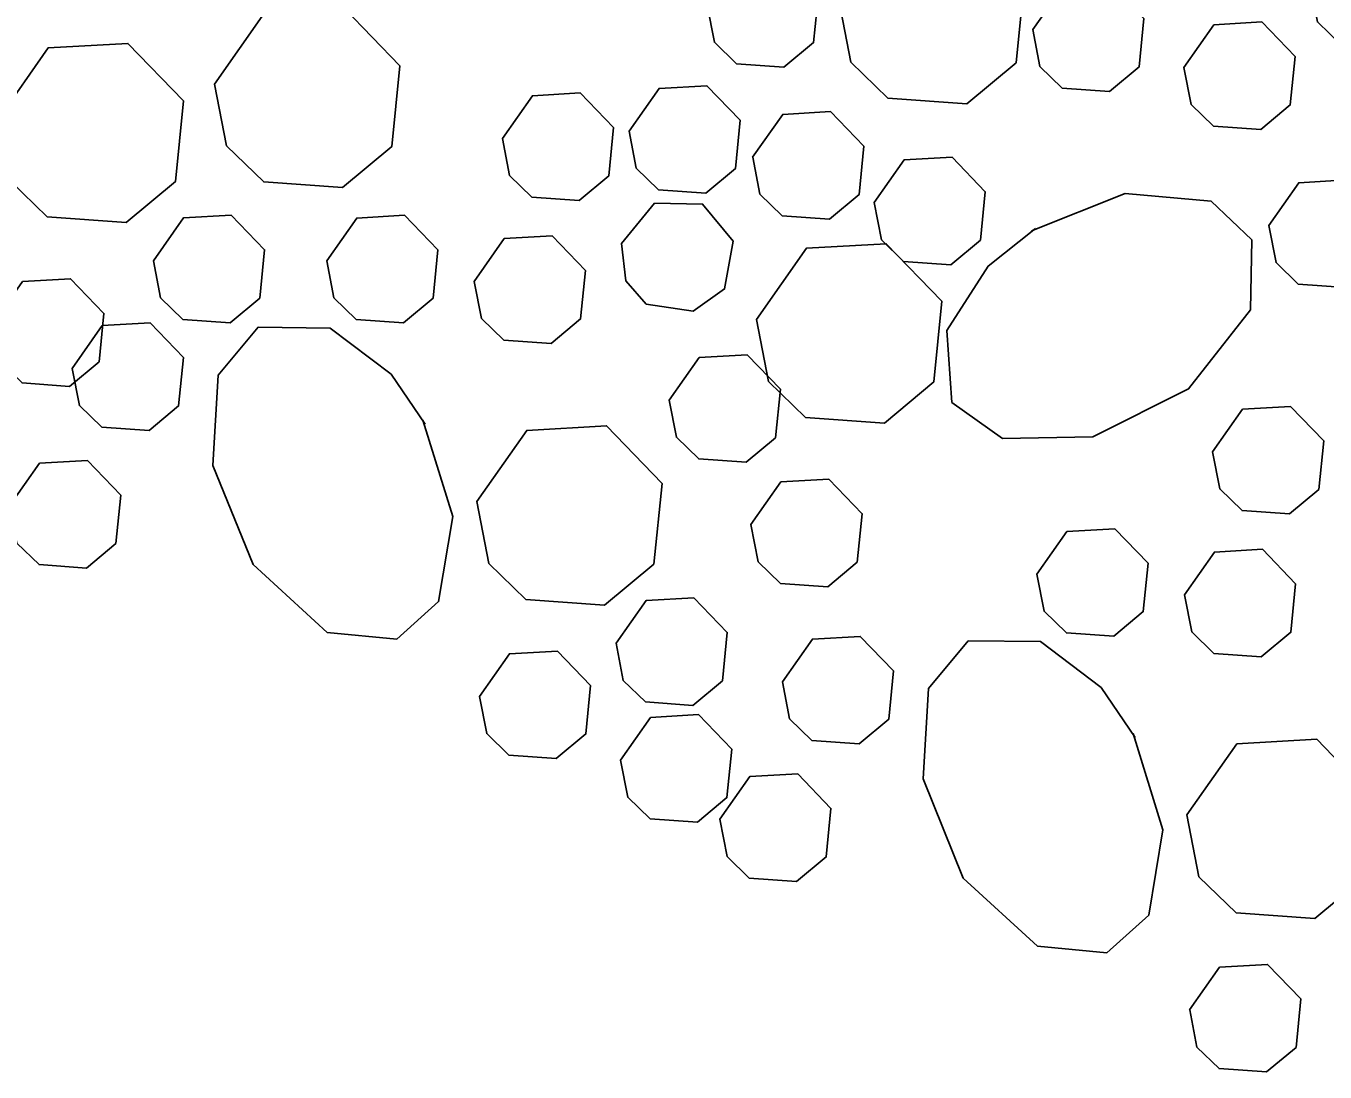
# Model space of a CAD drawing. Extents: x 6707406 to 6714471, y 1868570 to 1872341.
# Drawn here: x 6709696.87 to 6709742.05, y 1870229.22 to 1870265.58 of the extents above; entities that cross this region are included whole.
import ezdxf

# ---------------------------------------------------------------- set-up
doc = ezdxf.new("R2010")
doc.units = 0
doc.layers.add('60 Nongeo Data', color=7, linetype='Continuous')

msp = doc.modelspace()

# ---------------------------------------------------------------- linework, layer by layer
at = {"layer": '60 Nongeo Data'}
for points in [[(6709741.368, 1870267.869), (6709743.108, 1870270.344), (6709745.884, 1870270.503), (6709747.816, 1870268.501), (6709747.536, 1870265.696), (6709745.821, 1870264.269), (6709743.078, 1870264.469), (6709741.789, 1870265.719), (6709741.37, 1870267.869)], [(6709725.139, 1870266.476), (6709726.877, 1870268.949), (6709729.654, 1870269.109), (6709731.584, 1870267.107), (6709731.305, 1870264.301), (6709729.589, 1870262.875), (6709726.847, 1870263.074), (6709725.557, 1870264.324), (6709725.139, 1870266.474)], [(6709720.561, 1870266.306), (6709721.605, 1870267.79), (6709723.271, 1870267.886), (6709724.43, 1870266.684), (6709724.262, 1870265.002), (6709723.234, 1870264.146), (6709721.587, 1870264.265), (6709720.814, 1870265.015), (6709720.562, 1870266.305)], [(6709731.885, 1870265.459), (6709732.929, 1870266.944), (6709734.595, 1870267.039), (6709735.753, 1870265.838), (6709735.586, 1870264.156), (6709734.557, 1870263.299), (6709732.911, 1870263.418), (6709732.138, 1870264.169), (6709731.887, 1870265.459)], [(6709703.426, 1870263.56), (6709705.166, 1870266.035), (6709707.943, 1870266.193), (6709709.873, 1870264.192), (6709709.593, 1870261.387), (6709707.878, 1870259.96), (6709705.137, 1870260.158), (6709703.847, 1870261.409), (6709703.428, 1870263.56)], [(6709737.146, 1870264.14), (6709738.189, 1870265.626), (6709739.855, 1870265.721), (6709741.013, 1870264.519), (6709740.846, 1870262.836), (6709739.817, 1870261.98), (6709738.171, 1870262.1), (6709737.398, 1870262.851), (6709737.146, 1870264.14)], [(6709695.898, 1870262.344), (6709697.637, 1870264.819), (6709700.414, 1870264.977), (6709702.344, 1870262.976), (6709702.064, 1870260.171), (6709700.349, 1870258.744), (6709697.608, 1870258.942), (6709696.319, 1870260.193), (6709695.899, 1870262.344)], [(6709713.438, 1870261.671), (6709714.482, 1870263.155), (6709716.148, 1870263.251), (6709717.307, 1870262.049), (6709717.139, 1870260.367), (6709716.11, 1870259.51), (6709714.464, 1870259.63), (6709713.69, 1870260.38), (6709713.439, 1870261.67)], [(6709717.845, 1870261.924), (6709718.887, 1870263.408), (6709720.555, 1870263.503), (6709721.713, 1870262.302), (6709721.545, 1870260.62), (6709720.516, 1870259.764), (6709718.871, 1870259.883), (6709718.096, 1870260.633), (6709717.845, 1870261.923)], [(6709722.145, 1870261.024), (6709723.189, 1870262.508), (6709724.855, 1870262.604), (6709726.014, 1870261.402), (6709725.846, 1870259.72), (6709724.818, 1870258.864), (6709723.171, 1870258.983), (6709722.397, 1870259.733), (6709722.146, 1870261.023)], [(6709726.369, 1870259.439), (6709727.413, 1870260.923), (6709729.079, 1870261.019), (6709730.238, 1870259.817), (6709730.07, 1870258.135), (6709729.042, 1870257.279), (6709727.396, 1870257.398), (6709726.622, 1870258.148), (6709726.37, 1870259.438)], [(6709740.098, 1870258.647), (6709741.142, 1870260.13), (6709742.808, 1870260.226), (6709743.967, 1870259.024), (6709743.799, 1870257.343), (6709742.771, 1870256.486), (6709741.124, 1870256.606), (6709740.35, 1870257.356), (6709740.099, 1870258.646)], [(6709731.847, 1870258.462), (6709735.1, 1870259.752), (6709738.089, 1870259.493), (6709739.51, 1870258.143), (6709739.465, 1870255.717), (6709737.308, 1870252.962), (6709733.976, 1870251.295), (6709730.836, 1870251.24), (6709729.068, 1870252.496), (6709728.901, 1870254.998), (6709730.336, 1870257.235), (6709731.978, 1870258.545)], [(6709717.578, 1870258.024), (6709718.734, 1870259.422), (6709720.403, 1870259.389), (6709721.466, 1870258.101), (6709721.168, 1870256.437), (6709720.076, 1870255.663), (6709718.445, 1870255.909), (6709717.73, 1870256.717), (6709717.58, 1870258.022)], [(6709701.3, 1870257.421), (6709702.343, 1870258.905), (6709704.01, 1870259.001), (6709705.169, 1870257.799), (6709705.001, 1870256.118), (6709703.973, 1870255.261), (6709702.326, 1870255.38), (6709701.552, 1870256.13), (6709701.301, 1870257.421)], [(6709707.328, 1870257.419), (6709708.372, 1870258.903), (6709710.038, 1870258.999), (6709711.197, 1870257.797), (6709711.029, 1870256.115), (6709710.001, 1870255.259), (6709708.355, 1870255.378), (6709707.581, 1870256.128), (6709707.329, 1870257.418)], [(6709712.461, 1870256.703), (6709713.505, 1870258.188), (6709715.171, 1870258.283), (6709716.329, 1870257.082), (6709716.162, 1870255.399), (6709715.132, 1870254.543), (6709713.487, 1870254.663), (6709712.713, 1870255.413), (6709712.462, 1870256.703)], [(6709722.274, 1870255.377), (6709724.013, 1870257.852), (6709726.79, 1870258.01), (6709728.72, 1870256.009), (6709728.441, 1870253.204), (6709726.726, 1870251.777), (6709723.984, 1870251.975), (6709722.695, 1870253.226), (6709722.276, 1870255.377)], [(6709695.709, 1870255.212), (6709696.752, 1870256.696), (6709698.419, 1870256.792), (6709699.578, 1870255.59), (6709699.409, 1870253.908), (6709698.381, 1870253.052), (6709696.735, 1870253.171), (6709695.961, 1870253.921), (6709695.709, 1870255.211)], [(6709698.476, 1870253.677), (6709699.52, 1870255.162), (6709701.186, 1870255.257), (6709702.344, 1870254.056), (6709702.177, 1870252.373), (6709701.148, 1870251.517), (6709699.502, 1870251.636), (6709698.728, 1870252.386), (6709698.477, 1870253.677)], [(6709710.675, 1870251.874), (6709711.71, 1870248.53), (6709711.221, 1870245.57), (6709709.764, 1870244.258), (6709707.35, 1870244.491), (6709704.768, 1870246.854), (6709703.366, 1870250.304), (6709703.554, 1870253.44), (6709704.942, 1870255.105), (6709707.45, 1870255.079), (6709709.569, 1870253.475), (6709710.748, 1870251.736)], [(6709719.241, 1870252.572), (6709720.285, 1870254.056), (6709721.951, 1870254.152), (6709723.11, 1870252.95), (6709722.942, 1870251.268), (6709721.914, 1870250.412), (6709720.267, 1870250.531), (6709719.494, 1870251.281), (6709719.242, 1870252.571)], [(6709738.142, 1870250.775), (6709739.186, 1870252.259), (6709740.852, 1870252.355), (6709742.011, 1870251.153), (6709741.842, 1870249.471), (6709740.814, 1870248.615), (6709739.168, 1870248.734), (6709738.394, 1870249.484), (6709738.143, 1870250.774)], [(6709712.545, 1870249.048), (6709714.285, 1870251.523), (6709717.061, 1870251.682), (6709718.992, 1870249.679), (6709718.713, 1870246.875), (6709716.997, 1870245.448), (6709714.255, 1870245.647), (6709712.965, 1870246.898), (6709712.547, 1870249.048)], [(6709696.297, 1870248.895), (6709697.341, 1870250.38), (6709699.007, 1870250.475), (6709700.165, 1870249.274), (6709699.998, 1870247.592), (6709698.968, 1870246.735), (6709697.323, 1870246.854), (6709696.549, 1870247.605), (6709696.299, 1870248.895)], [(6709722.085, 1870248.245), (6709723.129, 1870249.729), (6709724.795, 1870249.825), (6709725.954, 1870248.623), (6709725.785, 1870246.941), (6709724.757, 1870246.085), (6709723.111, 1870246.204), (6709722.337, 1870246.954), (6709722.086, 1870248.244)], [(6709732.032, 1870246.523), (6709733.076, 1870248.007), (6709734.742, 1870248.103), (6709735.901, 1870246.901), (6709735.733, 1870245.22), (6709734.705, 1870244.363), (6709733.058, 1870244.482), (6709732.284, 1870245.232), (6709732.033, 1870246.523)], [(6709737.165, 1870245.807), (6709738.208, 1870247.292), (6709739.874, 1870247.388), (6709741.032, 1870246.186), (6709740.866, 1870244.503), (6709739.836, 1870243.647), (6709738.19, 1870243.767), (6709737.417, 1870244.517), (6709737.166, 1870245.807)], [(6709717.393, 1870244.12), (6709718.437, 1870245.604), (6709720.103, 1870245.7), (6709721.262, 1870244.498), (6709721.094, 1870242.816), (6709720.066, 1870241.96), (6709718.419, 1870242.079), (6709717.645, 1870242.829), (6709717.394, 1870244.119)], [(6709723.18, 1870242.782), (6709724.224, 1870244.267), (6709725.89, 1870244.361), (6709727.048, 1870243.161), (6709726.88, 1870241.477), (6709725.852, 1870240.622), (6709724.206, 1870240.74), (6709723.432, 1870241.491), (6709723.181, 1870242.782)], [(6709712.641, 1870242.271), (6709713.685, 1870243.755), (6709715.351, 1870243.851), (6709716.51, 1870242.649), (6709716.342, 1870240.968), (6709715.314, 1870240.111), (6709713.667, 1870240.23), (6709712.893, 1870240.98), (6709712.642, 1870242.271)], [(6709735.378, 1870240.978), (6709736.413, 1870237.635), (6709735.924, 1870234.674), (6709734.468, 1870233.363), (6709732.053, 1870233.596), (6709729.471, 1870235.959), (6709728.07, 1870239.409), (6709728.257, 1870242.545), (6709729.646, 1870244.209), (6709732.154, 1870244.183), (6709734.272, 1870242.58), (6709735.452, 1870240.841)], [(6709717.549, 1870240.059), (6709718.593, 1870241.544), (6709720.259, 1870241.64), (6709721.418, 1870240.437), (6709721.25, 1870238.756), (6709720.222, 1870237.9), (6709718.575, 1870238.019), (6709717.801, 1870238.768), (6709717.55, 1870240.059)], [(6709737.249, 1870238.153), (6709738.989, 1870240.628), (6709741.764, 1870240.787), (6709743.696, 1870238.784), (6709743.417, 1870235.98), (6709741.701, 1870234.553), (6709738.959, 1870234.752), (6709737.669, 1870236.003), (6709737.25, 1870238.153)], [(6709721, 1870238), (6709722.044, 1870239.485), (6709723.711, 1870239.579), (6709724.868, 1870238.379), (6709724.702, 1870236.696), (6709723.672, 1870235.84), (6709722.026, 1870235.959), (6709721.253, 1870236.709), (6709721.002, 1870238)], [(6709737.345, 1870231.376), (6709738.389, 1870232.86), (6709740.055, 1870232.956), (6709741.214, 1870231.754), (6709741.045, 1870230.072), (6709740.017, 1870229.216), (6709738.371, 1870229.335), (6709737.597, 1870230.085), (6709737.346, 1870231.375)]]:
    msp.add_lwpolyline(points, dxfattribs=at)

doc.saveas('drawing.dxf')
